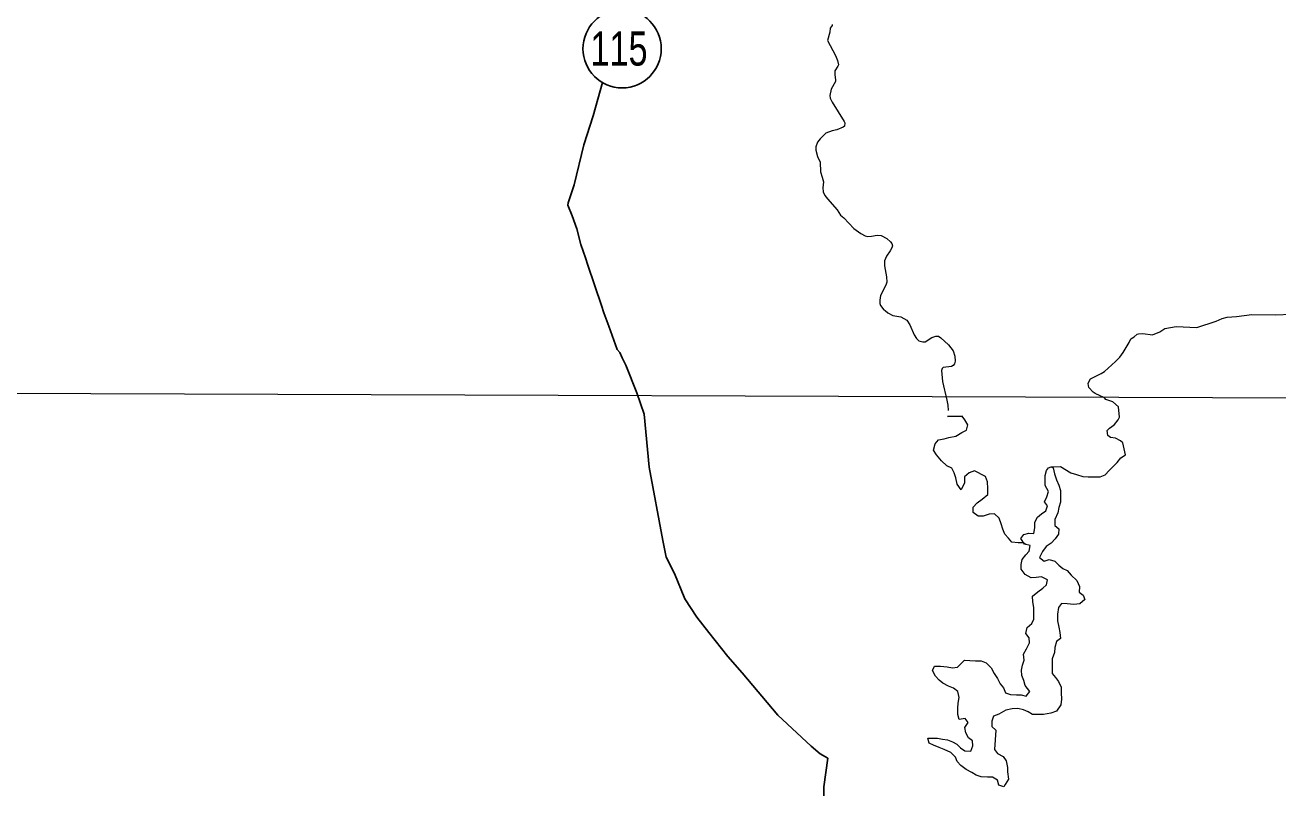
# Model space of a CAD drawing. Extents: x 553962 to 842807, y 8883888 to 9032388.
# Drawn here: x 614013 to 616582, y 8909058 to 8910623 of the extents above; entities that cross this region are included whole.
import ezdxf
from ezdxf.enums import TextEntityAlignment as Align

# ---------------------------------------------------------------- set-up
doc = ezdxf.new("R2010")
doc.units = 0
doc.header["$LTSCALE"] = 160
doc.layers.add('6', color=7, linetype='Continuous', lineweight=13)

msp = doc.modelspace()

# ---------------------------------------------------------------- linework, layer by layer
at = {"layer": '6', "lineweight": 25}
msp.add_line((615138.8, 8910295.4), (615126.6, 8910258.3), dxfattribs=at)
at = {"layer": '6'}
for p, q in [((576954.3, 8910001), (623612.7, 8909833)), ((615904.1, 8909819.7), (615934.2, 8909820.7)), ((615934.2, 8909820.7), (615904.1, 8909819.7))]:
    msp.add_line(p, q, dxfattribs=at)
for points in [[(615668, 8910623.7), (615667.6, 8910622), (615664, 8910616.7), (615663.2, 8910608.5), (615658, 8910591.3), (615674.8, 8910560.7), (615678.6, 8910550.5), (615680.5, 8910541.2), (615679.6, 8910538.6), (615673.4, 8910528.9), (615673.3, 8910520.8), (615674.8, 8910510.7), (615674.5, 8910507.1), (615665.9, 8910491.1), (615662.8, 8910478.6), (615664, 8910473.1), (615667.5, 8910464.5), (615692.6, 8910424.9), (615693.7, 8910422.2), (615692.8, 8910415.3), (615690.4, 8910413.3), (615677.6, 8910408), (615667.7, 8910405.9), (615654.9, 8910400.8), (615643.2, 8910389.5), (615638, 8910382.3), (615634.6, 8910373.3), (615634, 8910366.5), (615637.8, 8910353.2), (615642.9, 8910341.4), (615643.7, 8910321.8), (615647.4, 8910310.9), (615649.7, 8910301.3), (615648.6, 8910289.1), (615649.3, 8910280.6), (615652.9, 8910273.4), (615657.9, 8910266.5), (615678, 8910244), (615684.8, 8910233.2), (615691.8, 8910227.6), (615712.5, 8910205.7), (615726.4, 8910195.1), (615735.1, 8910190.5), (615740.5, 8910189), (615748.6, 8910189.6), (615760.2, 8910191.7), (615768.2, 8910191.4), (615779.6, 8910185.2), (615787.6, 8910178.1), (615790.3, 8910174.6), (615791.2, 8910169.9), (615790.2, 8910166.1), (615787, 8910159.5), (615778.9, 8910148.9), (615775.1, 8910139), (615775.4, 8910128.9), (615779, 8910106.3), (615779.6, 8910095.5)], [(615668, 8910623.7), (615667.6, 8910622), (615664, 8910616.7), (615663.2, 8910608.5), (615658, 8910591.3), (615674.8, 8910560.7), (615678.6, 8910550.5), (615680.5, 8910541.2), (615679.6, 8910538.6), (615673.4, 8910528.9), (615673.3, 8910520.8), (615674.8, 8910510.7), (615674.5, 8910507.1), (615665.9, 8910491.1), (615662.8, 8910478.6), (615664, 8910473.1), (615667.5, 8910464.5), (615692.6, 8910424.9), (615693.7, 8910422.2), (615692.8, 8910415.3), (615690.4, 8910413.3), (615677.6, 8910408), (615667.7, 8910405.9), (615654.9, 8910400.8), (615643.2, 8910389.5), (615638, 8910382.3), (615634.6, 8910373.3), (615634, 8910366.5), (615637.8, 8910353.2), (615642.9, 8910341.4), (615643.7, 8910321.8), (615647.4, 8910310.9), (615649.7, 8910301.3), (615648.6, 8910289.1), (615649.3, 8910280.6), (615652.9, 8910273.4), (615657.9, 8910266.5), (615678, 8910244), (615684.8, 8910233.2), (615691.8, 8910227.6), (615712.5, 8910205.7), (615726.4, 8910195.1), (615735.1, 8910190.5), (615740.5, 8910189), (615748.6, 8910189.6), (615760.2, 8910191.7), (615768.2, 8910191.4), (615779.6, 8910185.2), (615787.6, 8910178.1), (615790.3, 8910174.6), (615791.2, 8910169.9), (615790.2, 8910166.1), (615787, 8910159.5), (615778.9, 8910148.9), (615775.1, 8910139), (615775.4, 8910128.9), (615779, 8910106.3), (615779.6, 8910095.5)], [(615779.6, 8910095.5), (615777.8, 8910089), (615767.1, 8910068), (615765.5, 8910058.6), (615765.6, 8910051.5), (615766.8, 8910047.7), (615773.9, 8910038.9), (615776.6, 8910037.6), (615782, 8910032.8), (615792.4, 8910027.4), (615808.9, 8910024.1), (615821.1, 8910017.4), (615827.3, 8910008), (615836, 8909987.3), (615840.8, 8909979.7), (615845.5, 8909975.1), (615853.4, 8909973.2), (615858.7, 8909973.1)], [(615779.6, 8910095.5), (615777.8, 8910089), (615767.1, 8910068), (615765.5, 8910058.6), (615765.6, 8910051.5), (615766.8, 8910047.7), (615773.9, 8910038.9), (615776.6, 8910037.6), (615782, 8910032.8), (615792.4, 8910027.4), (615808.9, 8910024.1), (615821.1, 8910017.4), (615827.3, 8910008), (615836, 8909987.3), (615840.8, 8909979.7), (615845.5, 8909975.1), (615853.4, 8909973.2), (615858.7, 8909973.1)], [(616192.8, 8909887.3), (616193.2, 8909889.8), (616197.7, 8909897.2), (616219.6, 8909908.3), (616226.1, 8909912.5), (616249, 8909932.6), (616257.3, 8909941.8), (616264.1, 8909951.3), (616276.8, 8909971.7), (616279.8, 8909979), (616287.1, 8909983.6), (616293.1, 8909988.7), (616295.8, 8909989.5), (616304.5, 8909990.1), (616324.8, 8909987.7), (616339.8, 8909993.6), (616350, 8910000.2), (616372.9, 8910004.4), (616415.3, 8910002.2), (616455.3, 8910015.7), (616467.7, 8910020.6), (616477.9, 8910023.4), (616496.8, 8910025), (616528.2, 8910029.2), (616577, 8910028.5), (616609.1, 8910030.1)], [(615858.7, 8909973.1), (615872.3, 8909982.2), (615872.3, 8909982.2), (615880.5, 8909984.9), (615885.6, 8909985), (615890.5, 8909981.6), (615906.4, 8909966.9), (615915.9, 8909954.7), (615919.4, 8909943.5), (615920.1, 8909933.2), (615918.5, 8909928), (615915.6, 8909924.2), (615912.6, 8909922.4), (615895.5, 8909920.7), (615893.3, 8909918.3), (615891.8, 8909914.3), (615893.8, 8909891.8), (615903, 8909853.2), (615904.8, 8909843), (615905.3, 8909832)], [(615858.7, 8909973.1), (615872.3, 8909982.2), (615872.3, 8909982.2), (615880.5, 8909984.9), (615885.6, 8909985), (615890.5, 8909981.6), (615906.4, 8909966.9), (615915.9, 8909954.7), (615919.4, 8909943.5), (615920.1, 8909933.2), (615918.5, 8909928), (615915.6, 8909924.2), (615912.6, 8909922.4), (615895.5, 8909920.7), (615893.3, 8909918.3), (615891.8, 8909914.3), (615893.8, 8909891.8), (615903, 8909853.2), (615904.8, 8909843), (615905.3, 8909832)], [(616257, 8909818.6), (616254.6, 8909839.7), (616243.1, 8909850.2), (616229.2, 8909854.7), (616225.9, 8909857.9), (616206.9, 8909866.8), (616203.1, 8909869.8), (616194.2, 8909879.1), (616192.8, 8909887.3)], [(616064.9, 8909557.5), (616059.5, 8909560.9), (616049.3, 8909561), (616036.1, 8909562.1), (616029, 8909570.3), (616021.9, 8909578.4), (616017.9, 8909588.7), (616014, 8909599.9), (616010, 8909611.1), (616000.9, 8909620.3), (615989.7, 8909619.4), (615977.4, 8909615.4), (615967.3, 8909615.5), (615957.1, 8909622.7), (615957.2, 8909633.9), (615965.4, 8909643), (615975.6, 8909650.1), (615986.9, 8909660.2), (615987, 8909672.4), (615986.1, 8909685.6), (615982.1, 8909696.9), (615959.8, 8909708.2), (615948.6, 8909704.2), (615939.3, 8909696.1), (615939.2, 8909683.9), (615932, 8909669.7), (615924, 8909680.9), (615921, 8909694.2), (615918, 8909704.4), (615913, 8909713.6), (615902.9, 8909718.8), (615891.8, 8909729), (615881.7, 8909741.3), (615875.6, 8909750.5), (615878.8, 8909763.7), (615886, 8909771.8), (615897.2, 8909773.8), (615907.3, 8909776.8), (615921.6, 8909779.8), (615933.9, 8909786.8), (615943.1, 8909791.8), (615946.2, 8909803), (615940.1, 8909813.3), (615934.2, 8909820.7)], [(616269.4, 8909741.1), (616265.1, 8909760), (616263.7, 8909765.6), (616258.7, 8909770.3), (616248.6, 8909775.1), (616238.4, 8909776.8), (616232.9, 8909781), (616231.6, 8909791.2), (616236.2, 8909796.2), (616241.4, 8909799.2), (616246.6, 8909803.2), (616253.9, 8909813.2), (616257, 8909818.3), (616257, 8909818.6)], [(616116.8, 8909716.6), (616136.1, 8909717.2), (616157.4, 8909704.4), (616168.6, 8909701.2), (616181.8, 8909697.1), (616192.9, 8909696), (616204.1, 8909695.9), (616217.3, 8909695.9), (616227.5, 8909699.9), (616235.7, 8909709), (616243.9, 8909717.1), (616252.1, 8909725.2), (616259.3, 8909735.3), (616269.4, 8909741.1)], [(616120.8, 8909714.8), (616123.8, 8909702.5), (616127.8, 8909690.3), (616132.8, 8909679.1), (616135.7, 8909667.8), (616135.7, 8909657.6), (616135.6, 8909644.4), (616132.5, 8909633.2), (616130.3, 8909622), (616124.2, 8909608.8), (616124.1, 8909596.6), (616132.2, 8909589.4), (616132.1, 8909578.2), (616124.9, 8909569.1), (616116.7, 8909560), (616106.5, 8909552.9), (616099.3, 8909542.8), (616093.1, 8909530.6), (616102.2, 8909523.4), (616112.4, 8909526.4), (616124.6, 8909523.2), (616132.7, 8909515), (616140.8, 8909507.8), (616149.9, 8909503.7), (616158, 8909494.5), (616169.1, 8909483.2), (616175.1, 8909470.9), (616174, 8909459.8), (616182.1, 8909453.6), (616186.1, 8909444.4), (616175.8, 8909435.3), (616163.6, 8909434.3), (616149.4, 8909435.5), (616138.2, 8909436.6), (616132.1, 8909428.4), (616129.9, 8909414.2), (616129.8, 8909400.9), (616132.8, 8909387.7), (616134.8, 8909376.5), (616135.7, 8909364.2), (616127.5, 8909358.2), (616124.4, 8909346), (616123.3, 8909335.8), (616119.1, 8909322.6), (616119, 8909307.3), (616118.9, 8909293), (616126, 8909284.8), (616132, 8909276.6), (616137, 8909264.4), (616137, 8909253.2), (616137.9, 8909239.9), (616136.8, 8909228.7), (616127.6, 8909215.6), (616116.3, 8909211.5), (616101.1, 8909208.6), (616088.8, 8909208.7), (616078.7, 8909208.7), (616069.6, 8909213.9), (616060.4, 8909218), (616048.2, 8909221.2), (616037, 8909220.2), (616023.8, 8909217.2), (616009.5, 8909209.2), (615998.3, 8909205.2), (615995.2, 8909195), (615995.1, 8909183.8), (616003.2, 8909176.6), (616000.9, 8909136.9), (616006.9, 8909128.7), (616018.2, 8909122.1), (616024.8, 8909113.3), (616027, 8909100.1), (616027, 8909091.3), (616029.2, 8909075.9), (616022.6, 8909064.9), (616019.7, 8909060.4), (616009.5, 8909063.5), (616006.5, 8909073.7), (615996.4, 8909079.9), (615986.2, 8909079.9), (615973, 8909081), (615962.9, 8909084.2), (615953.8, 8909089.3), (615942.6, 8909095.5), (615931.5, 8909103.7), (615924.4, 8909111.9), (615920.4, 8909121.1), (615911.3, 8909130.3), (615897.1, 8909136.5), (615887, 8909140.7), (615875.8, 8909145.8), (615866.7, 8909150), (615863.7, 8909160.2), (615873.9, 8909160.1), (615884, 8909160.1), (615894.2, 8909158), (615904.4, 8909156.9), (615914.5, 8909152.7), (615923.6, 8909147.6), (615930.7, 8909140.4), (615939.8, 8909134.2)], [(615939.8, 8909134.2), (615952, 8909133.1), (615956.2, 8909144.3), (615955.2, 8909154.5), (615947.1, 8909160.7), (615942.1, 8909170.9), (615940.1, 8909182.1), (615946.3, 8909192.3), (615940.3, 8909200.4), (615928.1, 8909198.5), (615925.1, 8909208.7), (615925.2, 8909221.9), (615926.2, 8909232.1), (615928.4, 8909243.3), (615925.4, 8909255.6), (615916.3, 8909262.8), (615906.1, 8909266.9), (615895, 8909273.1), (615886.9, 8909279.2), (615879.8, 8909287.4), (615873.8, 8909298.7), (615877.9, 8909307.8), (615890.2, 8909307.7), (615903.4, 8909306.6), (615914.5, 8909304.5), (615924.7, 8909305.5), (615931.9, 8909312.6), (615939.1, 8909319.7), (615950.2, 8909319.6), (615961.4, 8909318.5), (615973.6, 8909318.4), (615983.8, 8909314.3), (615993.9, 8909304), (615999.9, 8909292.8), (616007, 8909282.5), (616012, 8909271.3), (616019, 8909263.1), (616023, 8909252.9), (616033.2, 8909249.8), (616045.4, 8909248.7), (616055.6, 8909248.6), (616065.7, 8909246.5), (616072.9, 8909255.6), (616063.8, 8909267.9), (616060.8, 8909278.1), (616056.8, 8909288.3), (616055.9, 8909299.6), (616058, 8909309.7), (616061.1, 8909319.9), (616060.2, 8909332.1), (616066.4, 8909343.3), (616072.6, 8909355.5), (616071.6, 8909365.7), (616064.6, 8909374.9), (616067.7, 8909387.1), (616076.9, 8909395.2), (616081, 8909404.3), (616081.1, 8909417.6), (616081.2, 8909427.8), (616079.2, 8909440), (616078.3, 8909451.2), (616089.6, 8909460.3), (616099.8, 8909467.4), (616107, 8909474.4), (616109.1, 8909484.6), (616096.9, 8909490.8), (616085.7, 8909489.9), (616075.5, 8909488.9), (616063.3, 8909496.1), (616055.3, 8909506.4), (616055.4, 8909516.6), (616057.5, 8909526.7), (616064.7, 8909535.8), (616071.8, 8909543.9), (616073.9, 8909555.1), (616061.8, 8909558.3), (616054.7, 8909569.5), (616060.9, 8909577.6), (616071.1, 8909580.6), (616081.2, 8909579.6), (616083.3, 8909591.8), (616083.4, 8909603), (616088.6, 8909613.1), (616096.8, 8909620.2), (616106, 8909626.2), (616109.1, 8909636.4), (616103, 8909644.6), (616108.2, 8909654.8), (616111.3, 8909665.9), (616104.3, 8909678.2), (616104.3, 8909688.4), (616104.4, 8909698.6), (616107.2, 8909708.9), (616111.2, 8909714.9), (616116.8, 8909716.6), (616120.8, 8909714.8)]]:
    msp.add_lwpolyline(points, dxfattribs=at)
at = {"layer": '6', "lineweight": 25}
for points in [[(615196.8, 8910504.9), (615177.9, 8910436.4), (615158.9, 8910377.1), (615138.8, 8910295.4)], [(615126.6, 8910258.3), (615125.9, 8910253.6), (615134.7, 8910231.8), (615144, 8910204.7), (615152.8, 8910172.4), (615162.3, 8910145.7), (615166.8, 8910130.4), (615195.1, 8910047.8), (615199.5, 8910032.8), (615209.6, 8910005.2)], [(615209.6, 8910005.2), (615227, 8909957.6), (615232.7, 8909951.5), (615237, 8909940.3), (615244.4, 8909924.9), (615267.1, 8909868.1), (615282, 8909824.9)], [(615282, 8909824.9), (615292.5, 8909716.1), (615320.5, 8909565.2), (615327.5, 8909531.6), (615344.7, 8909497.9), (615365.9, 8909445.9), (615390.2, 8909408.2), (615414.6, 8909376.6), (615454.1, 8909327.6), (615483.5, 8909293.9), (615556.6, 8909207.2), (615624.7, 8909143.6), (615643.3, 8909127.9), (615658.6, 8909118.9)], [(615658.6, 8909118.9), (615650.8, 8909060.3), (615650.7, 8909038.9), (615643.5, 8909018.5), (615634.3, 8909007.3), (615618.9, 8908978.8), (615603.5, 8908958.5), (615594.3, 8908950.4), (615582.5, 8908946.1), (615559.6, 8908945.5)]]:
    msp.add_lwpolyline(points, dxfattribs=at)
msp.add_circle((615237.1, 8910574.3), 80.3, dxfattribs=at)
at = {"layer": '6', "lineweight": 40}
msp.add_spline([(615971.7, 8911432.5), (616138.5, 8911227.2), (616313.3, 8911009), (616504.8, 8910771.9), (616895.5, 8910293.3), (617079.2, 8910062.8), (617725.5, 8909265.3), (618056.1, 8908857.7), (618263.2, 8908603.7), (618306.6, 8908556.9), (618336.6, 8908483.4), (618463.5, 8908212.8), (618533.7, 8908055.7), (618557.1, 8908012.3), (618590.5, 8907985.6), (618640.6, 8907962.2), (618764.1, 8907925.4), (618847.6, 8907882), (618877.7, 8907865.3), (618937.8, 8907811.8), (618997.9, 8907778.4), (619028, 8907745), (619141.5, 8907698.2), (619241.7, 8907674.8), (619372, 8907724.9), (619488.8, 8907801.8), (619552.3, 8907878.6), (619575.7, 8907905.4), (619599.1, 8907898.7), (619632.5, 8907871.9), (619679.2, 8907871.9), (619782.8, 8907918.7), (619872.9, 8907952.1), (619949.7, 8907952.1), (620026.6, 8907932.1), (620080, 8907908.7), (620120.1, 8907902), (620166.8, 8907932.1), (620233.6, 8907952.1), (620300.4, 8907958.8), (620363.9, 8907992.2), (620444, 8908052.4), (620517.5, 8908095.8), (620586.9, 8908115.3)], degree=3, dxfattribs=at)

# ---------------------------------------------------------------- texts
at = {"layer": '6', "width": 0.75}
msp.add_text('115', height=70, dxfattribs=at).set_placement((615230.8, 8910539.7), align=Align.CENTER)

doc.saveas('drawing.dxf')
